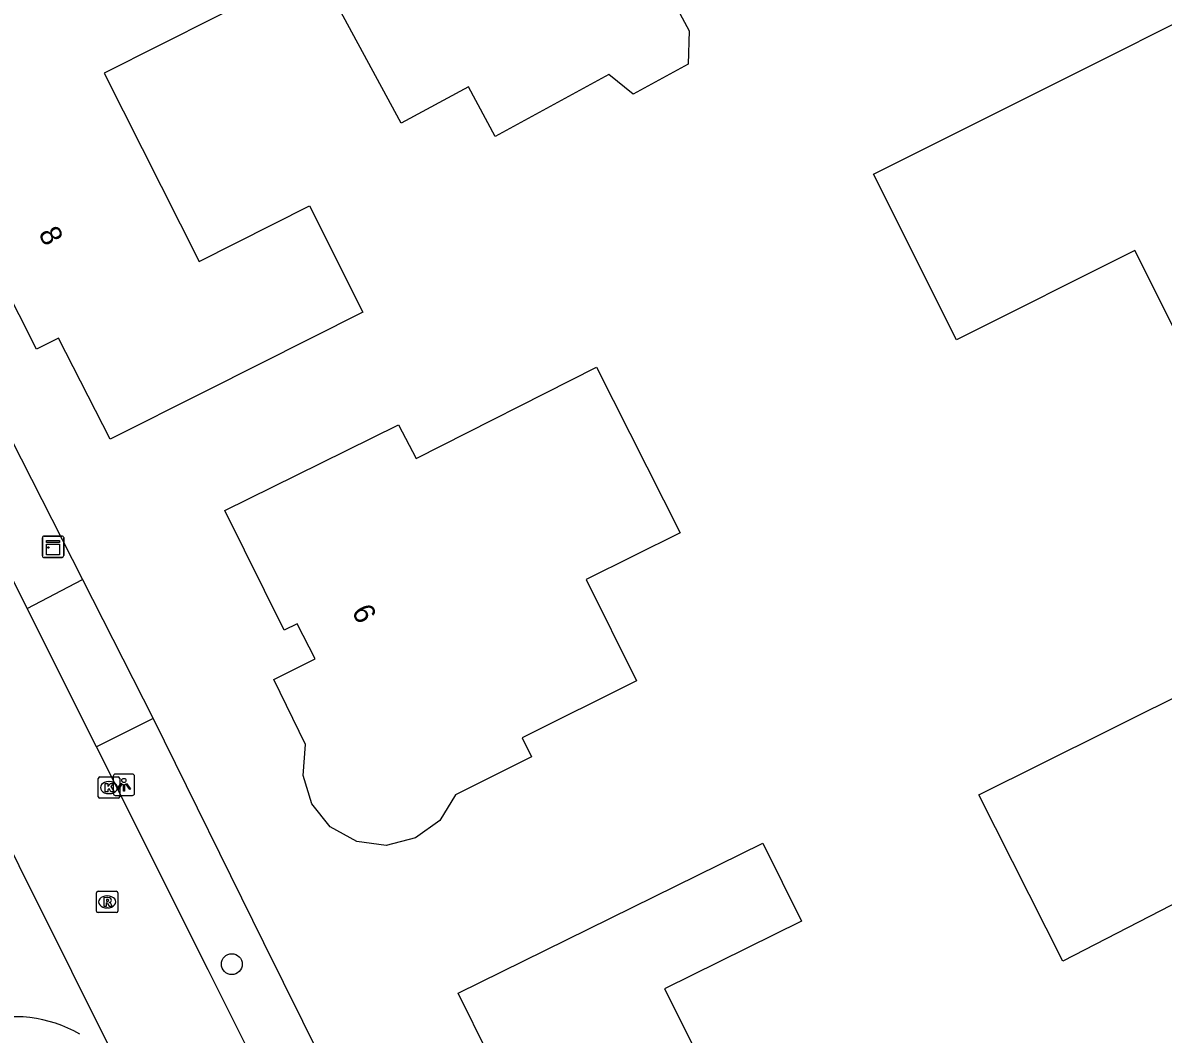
# Model space of a CAD drawing. Extents: x 157321 to 158827, y 386650 to 388532.
# Drawn here: x 158239.7 to 158293.1, y 387146.6 to 387194 of the extents above; entities that cross this region are included whole.
import ezdxf

# ---------------------------------------------------------------- set-up
doc = ezdxf.new("R2010")
doc.units = 0
for name, color, linetype in [('IMGEO_Berm_groen', 7, 'Continuous'), ('IMGEO_Boom', 7, 'Continuous'), ('IMGEO_Kast', 7, 'Continuous'), ('IMGEO_Kolk', 7, 'Continuous'), ('IMGEO_Lichtpunt', 7, 'Continuous'), ('IMGEO_Pand', 7, 'Continuous'), ('IMGEO_Pand_nummerreeks', 7, 'Continuous'), ('IMGEO_Rijbaan_lokaal_gesloten', 7, 'Continuous'), ('IMGEO_Rioolput', 7, 'Continuous'), ('IMGEO_Voetpad_open', 7, 'Continuous')]:
    doc.layers.add(name, color=color, linetype=linetype)

msp = doc.modelspace()

# ---------------------------------------------------------------- linework, layer by layer
at = {"layer": 'IMGEO_Berm_groen'}
for points in [[(158232.002, 387188.552), (158242.522, 387167.891)], [(158245.82, 387161.386), (158250.992, 387150.912), (158253.727, 387145.373)]]:
    msp.add_lwpolyline(points, dxfattribs=at)
at = {"layer": 'IMGEO_Boom'}
msp.add_circle((158249.503, 387149.892), 0.489, dxfattribs=at)
at = {"layer": 'IMGEO_Kast'}
for p, q in [((158240.637, 387169.007), (158240.637, 387169.848)), ((158240.637, 387169.848), (158240.637, 387169.007)), ((158240.712, 387169.932), (158241.553, 387169.932)), ((158241.553, 387169.932), (158240.712, 387169.932)), ((158241.637, 387169.857), (158241.637, 387169.016)), ((158241.637, 387169.016), (158241.637, 387169.857)), ((158241.562, 387168.932), (158240.721, 387168.932)), ((158240.721, 387168.932), (158241.562, 387168.932))]:
    msp.add_line(p, q, dxfattribs=at)
for points in [[(158240.832, 387169.722), (158241.432, 387169.722), (158241.432, 387169.637), (158240.832, 387169.637), (158240.832, 387169.722)], [(158240.832, 387169.547), (158241.432, 387169.547), (158241.432, 387169.058), (158240.832, 387169.058), (158240.832, 387169.547)]]:
    msp.add_lwpolyline(points, dxfattribs=at)
msp.add_circle((158240.916, 387169.396), 0.0377, dxfattribs=at)
for centre, start, end in [((158240.715, 387169.854), 92.4484, 184.2845), ((158240.715, 387169.854), 92.4484, 184.2845), ((158241.559, 387169.854), 2.4484, 94.2845), ((158241.559, 387169.854), 2.4484, 94.2845), ((158240.715, 387169.01), 182.4484, 274.2845), ((158240.715, 387169.01), 182.4484, 274.2845), ((158241.559, 387169.01), 272.4484, 4.2845), ((158241.559, 387169.01), 272.4484, 4.2845)]:
    msp.add_arc(centre, 0.0779, start, end, dxfattribs=at)
at = {"layer": 'IMGEO_Kolk'}
for p, q in [((158243.254, 387157.73), (158243.254, 387158.582)), ((158243.329, 387158.656), (158244.181, 387158.656)), ((158244.255, 387158.582), (158244.255, 387157.73)), ((158243.742, 387158.436), (158243.767, 387158.436)), ((158244.181, 387157.656), (158243.329, 387157.656)), ((158243.765, 387157.876), (158243.74, 387157.876))]:
    msp.add_line(p, q, dxfattribs=at)
for points in [[(158243.254, 387157.73), (158243.254, 387158.582)], [(158243.329, 387158.656), (158244.181, 387158.656)], [(158244.255, 387158.582), (158244.255, 387157.73)], [(158243.575, 387158.356), (158243.698, 387158.356), (158243.698, 387158.205), (158243.828, 387158.356), (158243.992, 387158.356), (158243.846, 387158.205), (158243.999, 387157.956), (158243.847, 387157.956), (158243.762, 387158.12), (158243.698, 387158.053), (158243.698, 387157.956), (158243.575, 387157.956), (158243.575, 387158.356)], [(158244.181, 387157.656), (158243.329, 387157.656)]]:
    msp.add_lwpolyline(points, dxfattribs=at)
for centre, start, end in [((158243.331, 387158.58), 91.552, 178.448), ((158243.331, 387158.58), 91.552, 178.448), ((158244.179, 387158.58), 1.552, 88.448), ((158244.179, 387158.58), 1.552, 88.448), ((158243.331, 387157.732), 181.552, 268.448), ((158243.331, 387157.732), 181.552, 268.448), ((158244.179, 387157.732), 271.552, 358.448), ((158244.179, 387157.732), 271.552, 358.448)]:
    msp.add_arc(centre, 0.0765, start, end, dxfattribs=at)
for centre, major_axis, ratio, start_param, end_param in [((158243.741, 387158.156), (-0.387, 0.002), 0.722429, 4.712389, 7.853982), ((158243.766, 387158.156), (-0.39, 0.002), 0.717154, 1.570796, 4.712389)]:
    msp.add_ellipse(centre, major_axis=major_axis, ratio=ratio, start_param=start_param, end_param=end_param, dxfattribs=at)
at = {"layer": 'IMGEO_Lichtpunt'}
for p, q in [((158243.952, 387158.693), (158243.952, 387157.886)), ((158243.952, 387158.693), (158243.952, 387157.886)), ((158244.854, 387158.788), (158244.046, 387158.788)), ((158244.854, 387158.788), (158244.046, 387158.788)), ((158244.948, 387157.886), (158244.948, 387158.693)), ((158244.948, 387157.886), (158244.948, 387158.693)), ((158244.046, 387157.792), (158244.854, 387157.792)), ((158244.046, 387157.792), (158244.854, 387157.792))]:
    msp.add_line(p, q, dxfattribs=at)
for points in [[(158244.326, 387158.357), (158244.365, 387158.329), (158244.177, 387158.067), (158244.139, 387158.094), (158244.326, 387158.357)], [(158244.428, 387158.309), (158244.475, 387158.309), (158244.475, 387157.987), (158244.428, 387157.987), (158244.428, 387158.309)], [(158244.538, 387158.329), (158244.576, 387158.356), (158244.763, 387158.094), (158244.724, 387158.066), (158244.538, 387158.329)]]:
    msp.add_lwpolyline(points, dxfattribs=at)
msp.add_circle((158244.451, 387158.491), 0.0994, dxfattribs=at)
for centre, start, end in [((158244.046, 387158.693), 90, 180), ((158244.046, 387158.693), 90, 180), ((158244.854, 387158.693), 0, 90), ((158244.854, 387158.693), 0, 90), ((158244.046, 387157.886), 180, 270), ((158244.046, 387157.886), 180, 270), ((158244.854, 387157.886), 270, 0), ((158244.854, 387157.886), 270, 360)]:
    msp.add_arc(centre, 0.0946, start, end, dxfattribs=at)
at = {"layer": 'IMGEO_Pand'}
for points in [[(158268.284, 387190.623), (158267.152, 387191.535), (158261.834, 387188.644), (158260.577, 387190.956), (158257.429, 387189.254), (158252.499, 387198.374), (158250.122, 387202.772), (158253.928, 387204.798), (158254.635, 387203.478), (158262.778, 387207.837), (158262.012, 387209.243), (158265.472, 387211.127), (158266.96, 387208.396), (158269.351, 387204.006), (158270.596, 387201.721), (158267.471, 387199.97), (158270.919, 387193.583), (158270.865, 387192.027), (158268.284, 387190.623)], [(158251.152, 387195.446), (158248.734, 387194.228), (158243.529, 387191.607), (158247.974, 387182.784), (158253.142, 387185.384), (158255.644, 387180.411), (158248.283, 387176.708), (158243.816, 387174.461), (158241.391, 387179.203), (158240.357, 387178.677), (158236.258, 387186.782), (158237.319, 387187.324), (158238.237, 387187.793), (158237.424, 387189.402), (158236.508, 387188.936), (158235.792, 387190.374), (158237.759, 387191.367), (158235.863, 387195.124), (158245.553, 387200.004), (158245.769, 387200.113), (158248.099, 387201.286), (158249.098, 387199.374)], [(158279.534, 387186.873), (158290.863, 387192.544), (158295.334, 387194.782), (158297.862, 387189.723), (158298.483, 387190.021), (158304.113, 387178.761), (158299.643, 387176.513), (158300.944, 387173.926), (158296.477, 387171.68), (158295.859, 387171.369), (158294.322, 387174.367), (158295.839, 387175.175), (158291.773, 387183.298), (158283.417, 387179.115), (158279.534, 387186.873)], [(158268.448, 387163.156), (158263.088, 387160.493), (158263.532, 387159.6), (158259.974, 387157.817), (158259.234, 387156.611), (158258.1, 387155.809), (158256.729, 387155.445), (158255.358, 387155.639), (158254.112, 387156.314), (158253.251, 387157.396), (158252.841, 387158.726), (158252.957, 387160.167), (158251.468, 387163.219), (158253.409, 387164.192), (158252.56, 387165.823), (158251.959, 387165.526), (158249.18, 387171.132), (158253.665, 387173.343), (158257.312, 387175.141), (158258.14, 387173.57), (158266.573, 387177.837), (158270.493, 387170.09), (158266.089, 387167.901), (158268.448, 387163.156)], [(158284.468, 387157.821), (158290.464, 387160.803), (158294.94, 387163.029), (158296.417, 387160.078), (158301.296, 387162.519), (158302.864, 387163.304), (158304.551, 387159.831), (158303.767, 387159.44), (158304.401, 387158.168), (158305.194, 387158.558), (158308.606, 387151.762), (158304.133, 387149.53), (158302.183, 387148.557), (158300.535, 387151.853), (158298.623, 387150.897), (158296.38, 387151.614), (158295.491, 387153.69), (158288.398, 387150.033), (158284.468, 387157.821)], [(158269.756, 387148.744), (158276.769, 387134.741), (158271.682, 387132.193), (158267.211, 387129.954), (158262.288, 387139.824), (158260.292, 387138.829), (158257.836, 387143.852), (158261.514, 387145.664), (158260.099, 387148.535), (158274.362, 387155.563), (158276.165, 387151.903), (158269.756, 387148.744)]]:
    msp.add_lwpolyline(points, dxfattribs=at)
at = {"layer": 'IMGEO_Rijbaan_lokaal_gesloten'}
for points in [[(158239.92, 387166.54), (158229.541, 387187.344)], [(158243.169, 387160.068), (158239.92, 387166.54)], [(158251.163, 387144.107), (158248.403, 387149.619), (158243.169, 387160.068)], [(158237.057, 387159.45), (158244.461, 387144.615)]]:
    msp.add_lwpolyline(points, dxfattribs=at)
msp.add_arc((158239.347, 387141.384), 6.049, 59.8187, 106.8269, dxfattribs=at)
at = {"layer": 'IMGEO_Rioolput'}
for p, q in [((158243.17, 387152.379), (158243.17, 387153.231)), ((158243.245, 387153.305), (158244.097, 387153.305)), ((158244.171, 387153.231), (158244.171, 387152.379)), ((158243.658, 387153.085), (158243.683, 387153.085)), ((158244.097, 387152.305), (158243.245, 387152.305)), ((158243.681, 387152.525), (158243.656, 387152.525))]:
    msp.add_line(p, q, dxfattribs=at)
for points in [[(158243.17, 387152.379), (158243.17, 387153.231)], [(158243.245, 387153.305), (158244.097, 387153.305)], [(158244.171, 387153.231), (158244.171, 387152.379)], [(158243.759, 387153.003), (158243.507, 387153.005), (158243.507, 387152.605)], [(158243.507, 387152.605), (158243.631, 387152.605), (158243.631, 387152.767), (158243.642, 387152.767)], [(158243.685, 387152.924), (158243.631, 387152.924), (158243.631, 387152.843)], [(158243.631, 387152.843), (158243.683, 387152.843)], [(158243.689, 387152.738), (158243.76, 387152.605), (158243.9, 387152.605), (158243.835, 387152.731)], [(158244.097, 387152.305), (158243.245, 387152.305)]]:
    msp.add_lwpolyline(points, dxfattribs=at)
for centre, radius, start, end in [((158243.247, 387153.229), 0.0765, 91.552, 178.448), ((158243.247, 387153.229), 0.0765, 91.552, 178.448), ((158244.095, 387153.229), 0.0765, 1.552, 88.448), ((158244.095, 387153.229), 0.0765, 1.552, 88.448), ((158243.641, 387152.714), 0.0533, 26.0293, 88.6989), ((158243.667, 387153.032), 0.19, 274.7715, 282.9687), ((158243.691, 387152.828), 0.0964, 77.0061, 93.1865), ((158243.705, 387152.885), 0.0378, 276.6634, 79.6772), ((158243.758, 387152.893), 0.109, 350.3612, 89.416), ((158243.756, 387152.893), 0.112, 277.5842, 350.9817), ((158243.74, 387152.678), 0.108, 29.5134, 73.7905), ((158243.247, 387152.381), 0.0765, 181.552, 268.448), ((158243.247, 387152.381), 0.0765, 181.552, 268.448), ((158244.095, 387152.381), 0.0765, 271.552, 358.448), ((158244.095, 387152.381), 0.0765, 271.552, 358.448)]:
    msp.add_arc(centre, radius, start, end, dxfattribs=at)
for centre, major_axis, ratio, start_param, end_param in [((158243.657, 387152.805), (-0.387, 0.002), 0.722429, 4.712389, 7.853982), ((158243.682, 387152.805), (-0.39, 0.002), 0.717154, 1.570796, 4.712389)]:
    msp.add_ellipse(centre, major_axis=major_axis, ratio=ratio, start_param=start_param, end_param=end_param, dxfattribs=at)
at = {"layer": 'IMGEO_Voetpad_open'}
for points in [[(158239.92, 387166.54), (158242.522, 387167.891)], [(158242.522, 387167.891), (158245.82, 387161.386)], [(158245.82, 387161.386), (158243.169, 387160.068)]]:
    msp.add_lwpolyline(points, dxfattribs=at)

# ---------------------------------------------------------------- texts
at = {"layer": 'IMGEO_Pand_nummerreeks'}
for s, rotation, p in [('8', 296.8257, (158240.433, 387184.109)), ('6', 297.496, (158255.093, 387166.415))]:
    msp.add_text(s, height=1, rotation=rotation, dxfattribs=at).set_placement(p)

doc.saveas('drawing.dxf')
